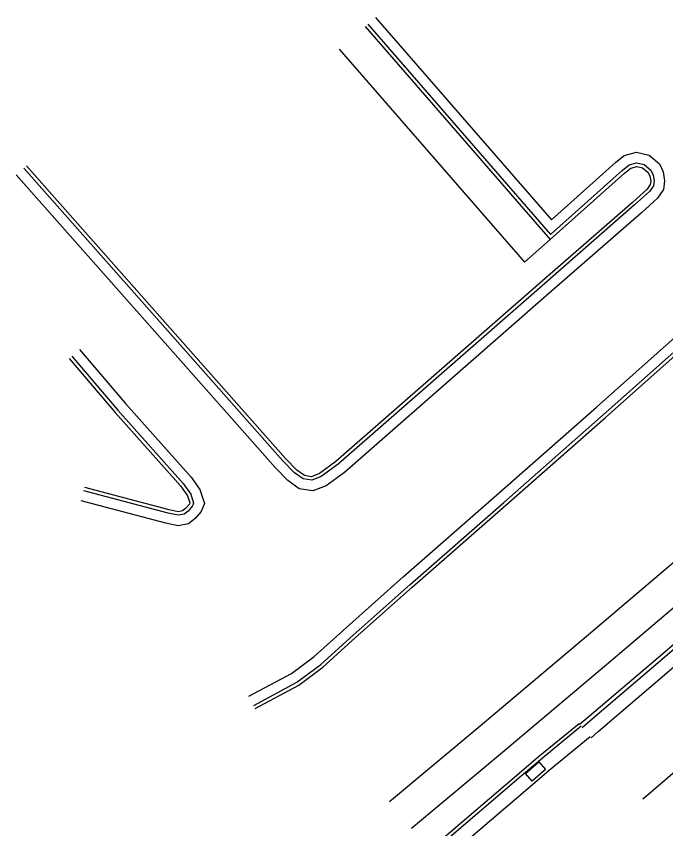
# Model space of a CAD drawing. Extents: x 1762120 to 1766775, y 709485 to 712965.
# Drawn here: x 1765660.1 to 1765754.5, y 709608.9 to 709726.9 of the extents above; entities that cross this region are included whole.
import ezdxf

# ---------------------------------------------------------------- set-up
doc = ezdxf.new("R2010")
doc.units = 0
for name, color, linetype in [('Exist DTM Drainline', 7, 'Continuous'), ('Exist DTM QL2 LIDAR Elevation Point', 7, 'Continuous'), ('Exist DTM Scan Elevation Point', 7, 'Continuous'), ('Exist Roads Curbs', 7, 'Continuous'), ('Exist Roads EOP', 7, 'Continuous'), ('Exist Roads EOT', 7, 'Continuous'), ('PH Exist DTM Breakline', 7, 'Continuous')]:
    doc.layers.add(name, color=color, linetype=linetype)

msp = doc.modelspace()

# ---------------------------------------------------------------- linework, layer by layer
at = {"layer": 'Exist DTM Drainline'}
msp.add_lwpolyline([(1765742.34, 709623.58), (1765743.43, 709624.51), (1765754.73, 709634.15), (1765766.04, 709643.99), (1765777.38, 709653.8), (1765788.65, 709663.68), (1765799.94, 709673.56), (1765813.71, 709685.84), (1765824.84, 709695.89), (1765835.35, 709705.98), (1765838.13, 709709.78), (1765840.08, 709713.27), (1765840.92, 709715.21), (1765841.81, 709719.12), (1765841.88, 709721.7), (1765841.59, 709725.68), (1765841.18, 709728.91), (1765840.25, 709732.79), (1765839.03, 709736.16), (1765838.22, 709737.95)], dxfattribs=at)
at = {"layer": 'Exist DTM QL2 LIDAR Elevation Point'}
for p, q in [((1765735.21, 709724.8), (1765735.21, 709724.8)), ((1765745.21, 709724.8), (1765745.21, 709724.8)), ((1765745.21, 709654.79), (1765745.21, 709654.79)), ((1765735.21, 709644.79), (1765735.21, 709644.79))]:
    msp.add_line(p, q, dxfattribs=at)
at = {"layer": 'Exist DTM Scan Elevation Point'}
for p, q in [((1765753.75, 709628.75), (1765753.75, 709628.75)), ((1765751.25, 709626.25), (1765751.25, 709626.25)), ((1765753.75, 709626.25), (1765753.75, 709626.25)), ((1765748.75, 709623.75), (1765748.75, 709623.75)), ((1765751.25, 709623.75), (1765751.25, 709623.75)), ((1765753.75, 709623.75), (1765753.75, 709623.75)), ((1765746.25, 709621.25), (1765746.25, 709621.25)), ((1765748.75, 709621.25), (1765748.75, 709621.25)), ((1765751.25, 709621.25), (1765751.25, 709621.25)), ((1765753.75, 709621.25), (1765753.75, 709621.25)), ((1765748.75, 709618.75), (1765748.75, 709618.75)), ((1765751.25, 709618.75), (1765751.25, 709618.75)), ((1765753.75, 709618.75), (1765753.75, 709618.75)), ((1765748.75, 709616.25), (1765748.75, 709616.25)), ((1765751.25, 709616.25), (1765751.25, 709616.25)), ((1765753.75, 709616.25), (1765753.75, 709616.25)), ((1765753.75, 709613.75), (1765753.75, 709613.75)), ((1765753.75, 709611.25), (1765753.75, 709611.25))]:
    msp.add_line(p, q, dxfattribs=at)
at = {"layer": 'Exist Roads Curbs'}
msp.add_lwpolyline([(1765741.95, 709624.04), (1765743.05, 709624.96), (1765754.35, 709634.57), (1765765.73, 709644.34), (1765777.06, 709654.16), (1765788.33, 709664.05), (1765799.59, 709673.95), (1765813.37, 709686.21), (1765824.51, 709696.24), (1765834.95, 709706.35), (1765837.61, 709710.05), (1765839.59, 709713.53), (1765840.27, 709715.31), (1765841.16, 709719.22), (1765841.24, 709721.65), (1765840.94, 709725.62), (1765840.54, 709728.76), (1765839.63, 709732.63), (1765838.38, 709735.93), (1765837.69, 709737.44)], dxfattribs=at)
at = {"layer": 'Exist Roads EOP'}
msp.add_lwpolyline([(1765743.62, 709622.07), (1765744.67, 709622.96), (1765755.98, 709632.66), (1765767.28, 709642.53), (1765778.61, 709652.35), (1765789.89, 709662.23), (1765801.17, 709672.1), (1765814.94, 709684.47), (1765826.13, 709694.45), (1765836.76, 709704.62), (1765839.79, 709708.9), (1765841.74, 709712.39), (1765842.66, 709714.95), (1765843.55, 709718.86), (1765843.63, 709721.92), (1765843.51, 709725.92), (1765843.04, 709729.43), (1765842.12, 709733.32), (1765840.84, 709736.85), (1765839.71, 709739.34)], dxfattribs=at)
at = {"layer": 'Exist Roads EOT'}
msp.add_lwpolyline([(1765751.16, 709613.2), (1765752.02, 709613.92), (1765775.13, 709633.78), (1765782.43, 709640.16), (1765805.51, 709660.46), (1765812.24, 709666.36), (1765834.79, 709686.4), (1765841.69, 709692.58), (1765864.6, 709713.33)], dxfattribs=at)
at = {"layer": 'PH Exist DTM Breakline'}
msp.add_line((1765733.94, 709691.18), (1765737.69, 709694.48), dxfattribs=at)
for points in [[(1765712.32, 709726.7), (1765737.87, 709697.32), (1765747.19, 709705.65), (1765748.46, 709706.65), (1765750.23, 709707.15), (1765752.05, 709706.71), (1765753.55, 709705.43), (1765754.09, 709704.27), (1765754.32, 709703), (1765754.14, 709701.7), (1765753.27, 709700.46), (1765750.96, 709698.35), (1765737.51, 709686.61), (1765707.82, 709660.63), (1765705.16, 709658.68), (1765703.21, 709657.94), (1765701.24, 709658.26), (1765699.56, 709659.43), (1765697.76, 709661.3), (1765660.12, 709703.83)], [(1765711.19, 709725.72), (1765737.74, 709695.19), (1765748.15, 709704.5), (1765749.16, 709705.28), (1765750.26, 709705.6), (1765751.35, 709705.34), (1765752.33, 709704.51), (1765752.65, 709703.82), (1765752.8, 709702.97), (1765752.7, 709702.26), (1765752.14, 709701.45), (1765749.96, 709699.47), (1765736.53, 709687.74), (1765706.88, 709661.8), (1765704.43, 709660.01), (1765703.06, 709659.49), (1765701.82, 709659.68), (1765700.54, 709660.58), (1765698.87, 709662.32), (1765661.24, 709704.83)], [(1765714.35, 709612.8), (1765727.53, 709623.81), (1765743.25, 709637.09), (1765754.82, 709646.9), (1765766.37, 709656.77), (1765781.44, 709670.18), (1765793.01, 709680.37), (1765804.49, 709690.37), (1765815.63, 709700.52), (1765822.74, 709706.87), (1765826.35, 709710.43), (1765829.58, 709714.02), (1765830.9, 709716.13), (1765832.39, 709719.42), (1765832.81, 709722.29), (1765832.45, 709725.72)], [(1765717.56, 709608.96), (1765730.75, 709619.98), (1765746.48, 709633.27), (1765758.06, 709643.09), (1765769.65, 709653), (1765784.75, 709666.44), (1765796.31, 709676.61), (1765807.82, 709686.63), (1765818.98, 709696.81), (1765826.17, 709703.23), (1765829.96, 709706.98), (1765833.58, 709710.99), (1765835.31, 709713.76), (1765837.23, 709717.99), (1765837.85, 709722.19), (1765837.42, 709726.25)], [(1765710.81, 709725.39), (1765737.69, 709694.48), (1765748.47, 709704.11), (1765749.39, 709704.83), (1765750.27, 709705.08), (1765751.12, 709704.88), (1765751.92, 709704.2), (1765752.17, 709703.67), (1765752.3, 709702.96), (1765752.22, 709702.45), (1765751.76, 709701.79), (1765749.63, 709699.85), (1765736.2, 709688.12), (1765706.57, 709662.19), (1765704.19, 709660.45), (1765703, 709660), (1765702.01, 709660.16), (1765700.86, 709660.96), (1765699.23, 709662.66), (1765661.61, 709705.16)], [(1765707.04, 709722.11), (1765733.94, 709691.18)], [(1765693.9, 709628.1), (1765700.09, 709631.41), (1765703.4, 709633.89), (1765708.08, 709638.11), (1765716.33, 709645.47), (1765729.94, 709657.36), (1765744.4, 709670.1), (1765760.27, 709684.19), (1765763.85, 709687.21)], [(1765694.61, 709626.78), (1765700.89, 709630.14), (1765704.35, 709632.73), (1765709.08, 709636.99), (1765717.33, 709644.34), (1765730.93, 709656.23), (1765745.39, 709668.98), (1765761.25, 709683.06), (1765764.82, 709686.06)], [(1765694.85, 709626.34), (1765701.16, 709629.72), (1765704.67, 709632.35), (1765709.41, 709636.62), (1765717.66, 709643.97), (1765731.26, 709655.86), (1765745.72, 709668.61), (1765761.58, 709682.68), (1765765.14, 709685.68)], [(1765669.31, 709678.47), (1765675.99, 709670.65), (1765685.53, 709659.94), (1765686.81, 709658.15), (1765687.48, 709656.11), (1765686.99, 709654.95), (1765686.11, 709653.91), (1765685.13, 709653.14), (1765683.62, 709652.86), (1765681.85, 709653.26), (1765669.55, 709656.5)], [(1765667.79, 709677.17), (1765674.49, 709669.34), (1765683.97, 709658.69), (1765685, 709657.24), (1765685.35, 709656.2), (1765685.27, 709656.01), (1765684.72, 709655.36), (1765684.28, 709655.02), (1765683.66, 709654.9), (1765682.33, 709655.2), (1765670.06, 709658.44)], [(1765668.17, 709677.5), (1765674.86, 709669.67), (1765684.36, 709659), (1765685.46, 709657.46), (1765685.88, 709656.17), (1765685.7, 709655.75), (1765685.07, 709655), (1765684.49, 709654.55), (1765683.65, 709654.39), (1765682.21, 709654.72), (1765669.94, 709657.95)], [(1765741.88, 709624.12), (1765735.96, 709619.26), (1765733.16, 709616.87), (1765714.3, 709600.76)], [(1765742.21, 709623.74), (1765736.28, 709618.87), (1765733.48, 709616.49), (1765714.63, 709600.38)], [(1765743.5, 709622.21), (1765737.56, 709617.34), (1765734.78, 709614.97), (1765715.93, 709598.86)]]:
    msp.add_lwpolyline(points, dxfattribs=at)
msp.add_lwpolyline([(1765734.11, 709616.87), (1765736.05, 709618.57), (1765737, 709617.48), (1765735.06, 709615.78)], close=True, dxfattribs=at)

doc.saveas('drawing.dxf')
